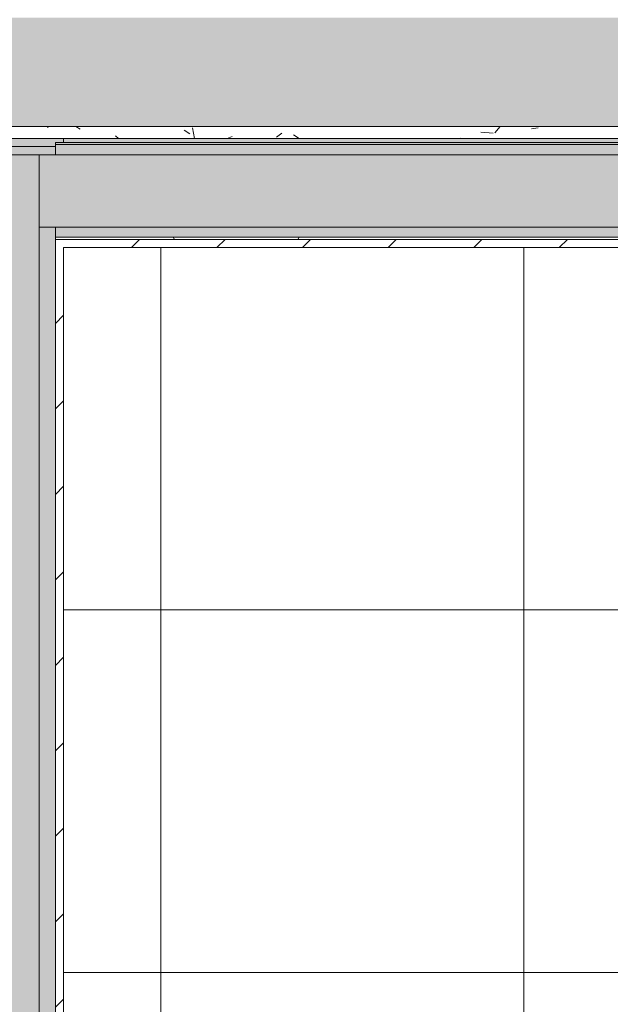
# Model space of a CAD drawing. Header units: millimetres. Extents: x 5980700 to 6194397, y -12939 to 2351883.
# Tile 462 of 587: x 6097812 to 6098544, y -2845 to -1623. Entities that reach past the tile are written whole.
import ezdxf

# ---------------------------------------------------------------- set-up
doc = ezdxf.new("R2010")
doc.units = ezdxf.units.MM
for name, color, linetype, lineweight in [('A-FLOR-PATT', 8, 'Continuous', 18), ('A-WALL', 113, 'Continuous', 18), ('A-WALL-PATT', 111, 'Continuous', 25), ('I-WALL', 2, 'Continuous', 18)]:
    doc.layers.add(name, color=color, linetype=linetype, lineweight=lineweight)
pattern_1 = [(45, (0, 0), (-53.03300858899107, 53.03300858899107), [])]
pattern_2 = [(49.99999999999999, (0, 0), (182.184668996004, -15.93908553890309), [19.05, -209.55]), (355, (0, 0), (-35.24242749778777, 191.0566080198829), [15.24, -167.64]), (100.451, (15.182, -1.328), (146.9425016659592, 175.1166878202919), [16.19, -178.09]), (46.184, (0, 50.8), (271.0788941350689, -42.04327417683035), [28.575, -314.325]), (96.636, (22.59, 47.297), (237.4025071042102, 247.4272132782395), [24.285, -267.135]), (351.184, (0, 50.8), (237.404605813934, 247.4251178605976), [22.86, -251.46]), (21, (25.4, 38.1), (151.6148798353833, -102.2655185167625), [19.05, -209.55]), (326, (25.4, 38.1), (61.80235996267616, 184.1877424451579), [15.24, -167.64]), (71.45100000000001, (38.035, 29.578), (213.4170626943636, 81.92136778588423), [16.19, -178.09]), (37.50000000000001, (0, 0), (3.08832282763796, 84.55507579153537), [8.382, -157.226, 8.382, -161.798, -168.275]), (37.50000000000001, (0, 0), (3.08832282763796, 84.55507579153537), [-335.788, 8.382, -159.893]), (7.499999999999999, (0, 0), (66.81943811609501, 100.1807470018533), [8.382, -88.646, 8.382, -153.416, -64.135]), (7.499999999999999, (0, 0), (66.81943811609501, 100.1807470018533), [-258.826, 8.382, -55.753]), (327.5, (-56.642, 0), (135.5904877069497, -5.7289126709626), [8.382, -55.118, 8.382, -189.738, -262.89]), (327.5, (-56.642, 0), (135.5904877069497, -5.7289126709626), [-261.62, 8.382, -254.508]), (317.5, (-82.042, 0), (148.1288864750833, 25.42676126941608), [8.382, -74.168, 8.382, -123.19, -186.69]), (317.5, (-82.042, 0), (148.1288864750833, 25.42676126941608), [-214.122, 8.382, -178.308])]

# ---------------------------------------------------------------- blocks, each defined once
blk = doc.blocks.new('BE-PMSa-MOD-ARQ-CONEXAODOFUTURO-EX-000-R_rvt-2-PLANTA DE CAIMENTO DE PISOS - 1 PAV_')
at = {"layer": 'A-FLOR-PATT', "lineweight": 5}
h = blk.add_hatch(dxfattribs=at)
h.set_pattern_fill('FP_100', color=133, style=0, pattern_type=2)
h.set_pattern_definition(pattern_2)
h.paths.add_polyline_path([(-1916.114845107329, -8177.825683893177), (-1683.614845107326, -8177.825683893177), (-1683.614845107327, -1915.841005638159), (-3033.614845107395, -1915.841005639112), (-3033.614845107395, -1900.841005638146), (-3933.614845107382, -1900.841005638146), (-3933.614845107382, -2050.841005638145), (-1818.614845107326, -2050.841005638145), (-1818.614845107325, -8042.852683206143), (-4146.617820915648, -8042.852683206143), (-4146.617820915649, -4063.841794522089), (-3970.61666258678, -4063.841794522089), (-3970.61666258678, -3457.84179452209), (-4146.617820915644, -3457.84179452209), (-4146.617820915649, -2138.841794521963), (-3970.61666258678, -2138.841794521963), (-3970.61666258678, -2050.841005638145), (-3963.614845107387, -2050.841005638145), (-3963.614845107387, -1900.841005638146), (-3973.614845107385, -1900.841005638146), (-3973.614845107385, -1915.841005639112), (-4105.616662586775, -1915.841005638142), (-4105.616662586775, -2003.84179452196), (-4281.617820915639, -2003.84179452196), (-4281.617820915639, -3592.841794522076), (-4105.61666258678, -3592.841794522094), (-4105.61666258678, -3928.841794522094), (-4281.617820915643, -3928.841794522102), (-4281.615120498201, -8177.82568389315), (-1916.459753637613, -8177.825683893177)])
h.paths.add_polyline_path([(8258.385255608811, -8167.825683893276), (15620.8643440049, -8167.825683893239), (15620.86434400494, -1925.841005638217), (12311.88333741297, -1925.841005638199), (12311.88333741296, -2018.841794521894), (11955.88333741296, -2018.841794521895), (11955.88333741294, -1925.841005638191), (9541.385154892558, -1925.841005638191), (9541.385154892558, -1915.841005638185), (9491.385154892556, -1915.841005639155), (9491.385154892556, -1900.841005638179), (8591.38515489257, -1900.841005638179), (8591.38515489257, -2050.841005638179), (11830.88333741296, -2050.841005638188), (11830.88333741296, -2143.841794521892), (12436.88333741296, -2143.841794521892), (12436.88333741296, -2050.841005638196), (15495.86434400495, -2050.841005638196), (15495.86434400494, -8042.825683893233), (8383.385255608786, -8042.825683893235), (8383.385255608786, -4063.841794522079), (8559.379702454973, -4063.841794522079), (8559.379702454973, -3457.841794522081), (8383.385255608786, -3457.84179452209), (8383.385255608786, -2138.841794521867), (8559.379702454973, -2138.84179452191), (8559.379702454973, -2050.841005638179), (8561.385154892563, -2050.753085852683), (8561.385154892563, -1900.841005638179), (8551.38515489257, -1900.841005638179), (8551.38515489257, -1915.841005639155), (8501.385154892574, -1915.841005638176), (8501.385154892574, -1925.841005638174), (8434.379702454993, -1925.841005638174), (8434.379702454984, -2013.841794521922), (8258.385255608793, -2013.841794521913), (8258.385255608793, -3582.841794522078), (8434.379702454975, -3582.841794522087), (8434.379702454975, -3938.841794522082), (8258.385255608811, -3938.841794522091), (8258.385255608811, -8156.700611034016)])
h.paths.add_polyline_path([(19984.7546155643, -8167.825683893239), (20089.38682609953, -8167.825683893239), (20089.38682609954, -5194.841794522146), (19913.3833374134, -5194.841794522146), (19913.3833374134, -4838.841794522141), (20089.38682609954, -4838.841794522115), (20089.38682609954, -2013.84179452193), (19913.3833374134, -2013.841794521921), (19913.3833374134, -1657.841794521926), (20089.38682609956, -1657.841794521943), (20089.38682609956, 1166.158205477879), (19913.38333741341, 1166.158205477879), (19913.38333741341, 1522.158205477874), (20089.38682609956, 1522.158205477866), (20089.38682609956, 4296.158205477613), (19913.38333741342, 4296.15820547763), (19913.3833374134, 4461.658994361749), (15971.88333741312, 4461.658994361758), (15971.88333741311, 4296.15820547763), (15800.86434400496, 4296.15820547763), (15800.86434400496, -605.8410056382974), (15790.86434400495, -605.8410056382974), (15790.86434400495, -655.841005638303), (15775.86434400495, -655.841005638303), (15775.86434400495, -1555.841005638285), (16091.88333741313, -1555.841005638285), (16091.88333741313, -1527.841794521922), (15925.86434400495, -1527.841794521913), (15925.86434400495, 4171.158205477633), (16096.88333741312, 4171.158205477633), (16097.48518693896, 4336.658994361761), (19788.38333741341, 4336.658994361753), (19788.38333741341, 4171.158205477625), (19964.38682609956, 4171.158205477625), (19964.38682609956, 1647.158205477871), (19788.38333741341, 1647.158205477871), (19788.38333741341, 1041.158205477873), (19964.38682609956, 1041.158205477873), (19964.38682609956, -1532.84179452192), (19788.38333741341, -1532.84179452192), (19788.38333741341, -2138.841794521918), (19964.38682609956, -2138.841794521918), (19964.38682609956, -4713.841794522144), (19788.3833374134, -4713.841794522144), (19788.3833374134, -5319.841794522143), (19964.38682609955, -5319.841794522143), (19964.38682609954, -8042.82568389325), (15925.86434400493, -8042.825683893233), (15925.86434400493, -2143.841794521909), (16091.88333741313, -2143.841794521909), (16091.88333741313, -1585.841005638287), (15775.86434400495, -1585.841005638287), (15775.86434400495, -1595.841005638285), (15790.86434400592, -1595.841005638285), (15790.86434400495, -1652.84179452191), (15966.88333741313, -1653.220801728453), (15966.88333741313, -2018.84179452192), (15800.86434400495, -2018.841794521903), (15800.86434400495, -8167.825683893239), (19925.14432074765, -8167.825683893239)])
h.paths.add_polyline_path([(-5690.728343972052, -8167.825683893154), (-4451.617820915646, -8167.825683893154), (-4451.617820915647, -1925.841005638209), (-4506.114845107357, -1925.84100563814), (-4506.114845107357, -1915.841005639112), (-4536.11484510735, -1915.841005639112), (-4536.11484510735, -1900.841005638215), (-4546.114845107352, -1900.841005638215), (-4546.114845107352, -2740.841005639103), (-4536.114845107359, -2740.841005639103), (-4536.114845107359, -2751.8410056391), (-4516.109778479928, -2751.8410056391), (-4516.109778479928, -2640.8410056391), (-4497.109778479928, -2640.8410056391), (-4497.109778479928, -2770.841005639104), (-4536.114845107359, -2770.841005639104), (-4536.114845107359, -2780.841005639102), (-4546.114845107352, -2780.841005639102), (-4546.114845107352, -2820.841005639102), (-4576.114845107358, -2820.841005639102), (-4576.617820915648, -8042.852683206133), (-11628.61484510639, -8042.852683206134), (-11628.6148451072, -2138.841794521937), (-11585.61666258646, -2138.841794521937), (-11585.61666258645, -2050.841005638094), (-8474.116662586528, -2050.841005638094), (-8474.116662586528, -2138.841794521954), (-7858.116662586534, -2138.841794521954), (-7858.116662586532, -2050.841005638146), (-4576.617820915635, -2050.841005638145), (-4576.617820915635, -1900.841005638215), (-5476.114845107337, -1900.841005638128), (-5476.114845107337, -1915.841005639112), (-5528.614845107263, -1915.841005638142), (-5528.614845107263, -1925.841005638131), (-7983.116662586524, -1925.841005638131), (-7983.116662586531, -2013.841794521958), (-8324.11666258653, -2013.841794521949), (-8324.11666258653, -2003.841794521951), (-8339.116662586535, -2003.84179452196), (-8339.116662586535, -1925.841005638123), (-11720.61666258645, -1925.841005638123), (-11720.61666258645, -2003.841794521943), (-11753.61484510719, -2003.841794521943), (-11753.61034441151, -8167.825683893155), (-5985.163661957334, -8167.825683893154)])
h.paths.add_polyline_path([(-15701.5291554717, -8167.825683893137), (-11933.6148451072, -8167.825683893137), (-11933.6148451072, -2013.841794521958), (-12076.61666258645, -2013.841794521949), (-12076.61666258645, -1657.841794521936), (-11923.61484510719, -1657.841794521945), (-11923.61484510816, -1515.8410056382), (-11908.61484510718, -1515.8410056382), (-11908.61484510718, -1505.841005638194), (-12058.61484510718, -1505.841005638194), (-12058.61484510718, -1532.841794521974), (-12201.61666258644, -1532.841794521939), (-12201.61666258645, -2138.841794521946), (-12058.61484510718, -2138.841794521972), (-12058.61484510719, -8042.851795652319), (-16321.61588608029, -8042.826571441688), (-16321.61588608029, -5319.841794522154), (-16145.61666258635, -5319.841794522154), (-16145.61666258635, -4713.841794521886), (-16321.61588608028, -4713.681888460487), (-16321.61588608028, -2138.84179452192), (-16145.61666258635, -2138.841794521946), (-16145.61666258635, -1532.841794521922), (-16321.61588608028, -1532.841794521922), (-16321.61588608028, 1041.158205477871), (-16145.61666258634, 1041.158205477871), (-16145.61666258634, 1647.158205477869), (-16321.61588608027, 1647.158205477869), (-16321.61588608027, 4171.158205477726), (-16145.61666258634, 4171.158205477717), (-16145.61666258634, 4336.658994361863), (-12201.61666258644, 4336.658994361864), (-12201.61666258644, 4171.158205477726), (-12058.61484510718, 4171.158205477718), (-12058.61484510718, -1475.841005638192), (-11908.61484510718, -1475.841005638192), (-11908.61484510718, -575.8410056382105), (-11923.61484510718, -575.8410056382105), (-11923.61484510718, -525.8410056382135), (-11933.61484510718, -525.8410056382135), (-11933.61484510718, 4296.158205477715), (-12076.61666258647, 4296.158205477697), (-12076.61666258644, 4461.658994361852), (-16270.61666258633, 4461.658994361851), (-16270.61666258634, 4296.158205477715), (-16446.62225526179, 4296.158205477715), (-16446.61588608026, 1522.158205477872), (-16270.61666258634, 1522.158205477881), (-16270.61666258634, 1166.158205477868), (-16446.62225526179, 1166.158205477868), (-16446.61588608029, -1657.841794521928), (-16270.61666258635, -1657.841794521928), (-16270.61666258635, -2013.841794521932), (-16446.6222552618, -2013.841794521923), (-16446.61588608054, -4838.841794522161), (-16270.61666258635, -4838.841794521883), (-16270.61666258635, -5194.841794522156), (-16446.62225526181, -5194.841794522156), (-16446.61573815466, -8167.825683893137), (-15735.98765560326, -8167.825683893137)])
h.paths.add_polyline_path([(8551.38515489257, -1770.841005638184), (9491.385154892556, -1770.841005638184), (9491.385154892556, -1755.841005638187), (9630.135154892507, -1755.841005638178), (9630.135154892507, -1740.841005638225), (11880.13515489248, -1741.712957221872), (11880.13515489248, -1755.841005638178), (11965.88333741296, -1755.841005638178), (11965.88333741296, -1662.841794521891), (12301.88333741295, -1662.841794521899), (12301.88333741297, -1755.841005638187), (12713.6541483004, -1755.841005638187), (12713.6541483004, -1740.841005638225), (14963.65414830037, -1741.712957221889), (14963.65414830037, -1755.841005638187), (15630.86434400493, -1755.841005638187), (15630.86434400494, -1595.841005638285), (15645.86434400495, -1595.841005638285), (15645.86434400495, -655.841005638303), (15630.86434400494, -655.841005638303), (15630.86434400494, -29.5925127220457), (15087.63515489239, -29.59251272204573), (15087.63515489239, -44.5925127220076), (12837.63515489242, -43.72056113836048), (12837.63515489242, -29.59251272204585), (11880.13515489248, -29.5925127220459), (11880.13515489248, -44.59251272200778), (9630.135154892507, -43.72056113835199), (9630.135154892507, -29.59251272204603), (9408.885154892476, -29.59251272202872), (9408.885154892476, -14.5925127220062), (8468.885154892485, -14.59251272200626), (8468.885154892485, -29.59251272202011), (8008.885154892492, -29.59251272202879), (8008.885154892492, -14.59251272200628), (7068.885154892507, -14.65234280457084), (7068.885154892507, -29.59251272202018), (4511.785154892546, -29.59251272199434), (4511.785154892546, 3549.158994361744), (3951.785154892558, 3549.158994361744), (3951.785154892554, 4471.658994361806), (2159.383337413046, 4471.658994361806), (2159.383337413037, 4306.158205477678), (1813.383337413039, 4306.15820547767), (1813.383337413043, 4471.658994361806), (284.8931309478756, 4471.658994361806), (284.8931309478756, 4486.658994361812), (77.29277039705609, 4486.658994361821), (77.29277039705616, 3238.903506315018), (70.48333741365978, 3238.903506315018), (70.48333741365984, 2137.158205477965), (121.3819838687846, 2137.158205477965), (121.3819838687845, 3231.348105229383), (111.0710947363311, 3241.658994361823), (106.381983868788, 3259.158994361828), (111.0710947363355, 3276.658994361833), (124.1088842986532, 3289.53068128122), (143.3753948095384, 3293.624861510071), (158.8819838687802, 3289.469883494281), (171.692873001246, 3276.658994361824), (176.3819838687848, 3259.158994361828), (171.692873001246, 3241.658994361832), (161.3819838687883, 3231.348105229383), (161.3819838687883, 2137.158205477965), (220.483337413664, 2137.158205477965), (220.4833374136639, 4336.658994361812), (1678.38333741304, 4336.658994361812), (1678.38333741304, 4171.158205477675), (2294.38333741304, 4171.158205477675), (2294.38333741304, 4336.658994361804), (3816.785154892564, 4336.658994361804), (3816.785154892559, 3414.158994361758), (4376.785154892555, 3414.158994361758), (4376.785154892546, -164.5925127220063), (15495.86434400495, -164.5925127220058), (15495.86434400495, -1620.841005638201), (12436.88333741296, -1620.841005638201), (12436.88333741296, -1527.841794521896), (11830.88333741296, -1527.841794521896), (11830.88333741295, -1620.841005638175), (8559.379702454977, -1620.841005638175), (8559.379702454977, -1532.841794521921), (7943.379702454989, -1532.841794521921), (7943.379702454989, -1620.841005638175), (2289.383337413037, -1620.841005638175), (2289.383337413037, -1527.841794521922), (2261.385126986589, -1527.841794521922), (2261.385126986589, -1770.841005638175), (3121.385126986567, -1770.841005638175), (3121.385126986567, -1755.8410056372), (4481.585154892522, -1755.841005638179), (4481.585154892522, -1770.841005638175), (5321.585154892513, -1770.841005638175), (5321.585154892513, -1755.841005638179), (7021.385154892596, -1755.841005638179), (7021.385154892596, -1770.841005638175), (7961.385154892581, -1770.841005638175), (7961.385154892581, -1755.841005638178), (8078.379702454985, -1755.841005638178), (8078.379702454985, -1667.841794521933), (8424.379702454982, -1667.841794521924), (8424.379702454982, -1755.841005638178), (8551.38515489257, -1755.841005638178)])
h.paths.add_polyline_path([(2231.385126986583, -1770.841005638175), (2231.385126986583, -1527.841794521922), (1766.385126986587, -1527.841794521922), (1766.385126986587, -1770.841005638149), (1776.385126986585, -1770.841005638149), (1776.385126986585, -1755.8410056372), (1818.383337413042, -1755.841005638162), (1818.383337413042, -1662.841794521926), (2154.383337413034, -1662.841794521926), (2154.383337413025, -1755.84100563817), (2221.385126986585, -1755.841005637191), (2221.385126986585, -1770.841005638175)])
h.paths.add_polyline_path([(-3963.614845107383, -1770.84100563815), (-3033.614845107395, -1770.84100563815), (-3033.614845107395, -1755.841005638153), (-1418.814900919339, -1755.841005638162), (-1418.814900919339, -1770.841005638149), (-578.8149009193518, -1770.841005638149), (-578.8149009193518, -1755.841005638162), (876.3851269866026, -1755.841005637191), (876.3851269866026, -1770.841005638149), (1736.38512698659, -1770.841005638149), (1736.38512698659, -1527.841794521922), (1683.383337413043, -1527.841794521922), (1683.383337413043, -1620.841005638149), (-3970.616662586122, -1620.84100563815), (-3970.61666258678, -1532.841794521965), (-4586.616662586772, -1532.841794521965), (-4586.616662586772, -1620.841005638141), (-7858.116662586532, -1620.841005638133), (-7858.116662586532, -1532.841794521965), (-8474.116662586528, -1532.841794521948), (-8474.116662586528, -1620.841005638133), (-11585.61666258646, -1620.841005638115), (-11585.61666258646, -1532.841794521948), (-11628.61484510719, -1532.841794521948), (-11628.61484510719, -164.6103600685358), (220.4833374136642, -164.6103600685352), (220.4833374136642, -29.61036006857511), (-2321.114845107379, -29.61036006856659), (-2321.114845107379, -14.61036006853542), (-3061.114845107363, -14.61036006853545), (-3061.114845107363, -29.61036006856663), (-3320.616662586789, -29.61036006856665), (-3320.616662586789, -14.61036006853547), (-4060.616662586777, -14.61036006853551), (-4060.616662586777, -29.61036006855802), (-4536.114845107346, -29.61036006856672), (-4536.114845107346, -14.61036006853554), (-5476.114845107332, -14.61036006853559), (-5476.114845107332, -29.6103600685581), (-5636.114845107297, -29.61036006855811), (-5636.114845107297, -44.61036006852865), (-7886.11484510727, -43.73840848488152), (-7886.11484510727, -29.61036006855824), (-8872.364845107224, -29.61036006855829), (-8872.364845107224, -44.6103600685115), (-11122.3648451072, -43.73840848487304), (-11122.3648451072, -29.61036006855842), (-11763.61484510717, -29.61036006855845), (-11763.61484510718, -575.8410056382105), (-11778.61484510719, -575.8410056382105), (-11778.61484510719, -1515.8410056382), (-11763.61484510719, -1515.8410056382), (-11763.61484510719, -1667.841794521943), (-11720.61666258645, -1667.841794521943), (-11720.61666258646, -1755.841005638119), (-11122.36484510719, -1755.841005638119), (-11122.36484510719, -1740.841005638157), (-8872.36484510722, -1741.712957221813), (-8872.36484510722, -1755.841005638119), (-8339.116662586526, -1755.841005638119), (-8339.116662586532, -1667.841794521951), (-7993.116662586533, -1667.841794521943), (-7993.116662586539, -1755.841005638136), (-7886.114845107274, -1755.841005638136), (-7886.114845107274, -1740.841005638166), (-5636.114845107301, -1741.712957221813), (-5636.114845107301, -1755.841005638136), (-5476.114845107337, -1755.841005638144), (-5476.114845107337, -1770.841005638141), (-4536.11484510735, -1770.841005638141), (-4536.11484510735, -1755.841005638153), (-4451.616662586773, -1755.841005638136), (-4451.616662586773, -1667.84179452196), (-4105.616662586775, -1667.84179452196), (-4105.616662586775, -1755.841005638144), (-3973.614845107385, -1755.841005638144), (-3973.614845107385, -1770.84100563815)])
h.paths.add_polyline_path([(-5396.293025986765, 115.3896399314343), (-4576.11484510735, 115.3896399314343), (-4576.11484510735, 431.4034837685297), (-4586.616662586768, 431.4034837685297), (-4586.616662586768, 265.3896399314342), (-11628.61484510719, 265.3896399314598), (-11628.61484510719, 4171.158205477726), (-11585.61666258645, 4171.158205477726), (-11585.61666258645, 4336.658994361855), (-8474.116662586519, 4336.658994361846), (-8474.116662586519, 4171.158205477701), (-7858.116662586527, 4171.158205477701), (-7858.116662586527, 4336.658994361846), (-4586.616662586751, 4336.658994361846), (-4586.616662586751, 4171.158205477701), (-4538.614845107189, 4171.158205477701), (-4538.614845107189, 2287.158205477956), (-4586.616662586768, 2287.158205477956), (-4586.616662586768, 1681.158205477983), (-4538.614845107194, 1681.158205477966), (-4538.614845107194, 995.3896399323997), (-4536.114845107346, 995.3896399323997), (-4536.114845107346, 985.3896399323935), (-4497.109778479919, 985.3896399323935), (-4497.109778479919, 855.3896399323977), (-4516.109778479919, 855.3896399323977), (-4516.109778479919, 966.3896399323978), (-4536.114845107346, 966.3896399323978), (-4536.114845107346, 955.3896399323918), (-4538.614845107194, 955.3896399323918), (-4538.614845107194, 431.4034837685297), (-4546.114845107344, 431.4034837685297), (-4546.114845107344, 115.3896399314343), (-4536.114845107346, 115.3896399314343), (-4536.114845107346, 130.3896399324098), (-4486.114845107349, 130.3896399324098), (-4486.114845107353, 140.3896399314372), (-4461.616662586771, 140.3896399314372), (-4461.616662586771, 306.4034837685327), (-4413.614845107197, 306.4034837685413), (-4413.614845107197, 1806.158205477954), (-4461.616662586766, 1806.158205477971), (-4461.616662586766, 2162.158205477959), (-4413.614845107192, 2162.158205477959), (-4413.614845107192, 4296.158205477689), (-4461.616662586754, 4296.158205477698), (-4461.616662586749, 4461.658994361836), (-7983.116662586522, 4461.658994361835), (-7983.116662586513, 4296.158205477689), (-8349.116662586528, 4296.158205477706), (-8349.116662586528, 4461.658994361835), (-11710.61666258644, 4461.658994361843), (-11710.61666258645, 4296.158205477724), (-11753.61484510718, 4296.158205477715), (-11753.61484510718, 140.3896399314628), (-5526.11484510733, 140.3896399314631), (-5526.11484510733, 130.3896399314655), (-5476.114845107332, 130.3896399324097), (-5476.114845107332, 115.3896399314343), (-5466.11484510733, 115.3896399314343)])
h.paths.add_polyline_path([(8478.885154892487, 115.4074872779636), (8478.885154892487, 431.4034837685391), (8378.385255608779, 431.4034837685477), (8378.385255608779, 1037.158205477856), (8561.383337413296, 1037.158205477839), (8561.383337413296, 1651.158205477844), (8378.385255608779, 1651.158205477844), (8378.385255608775, 4171.158205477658), (8559.383337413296, 4171.158205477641), (8559.383337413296, 4336.658994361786), (11825.88333741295, 4336.658994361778), (11825.88333741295, 4171.158205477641), (12441.88333741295, 4171.158205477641), (12441.88333741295, 4336.658994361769), (15495.86434400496, 4336.65899436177), (15495.86434400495, 265.4074872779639), (8559.379702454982, 265.4074872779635), (8559.379702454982, 431.4034837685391), (8508.885154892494, 431.4034837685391), (8508.885154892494, 115.4074872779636), (9408.885154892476, 115.4074872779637), (9408.885154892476, 130.4074872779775), (9438.885154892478, 130.4074872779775), (9438.885154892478, 140.4074872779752), (15620.86434400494, 140.4074872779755), (15620.86434400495, 4461.658994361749), (12316.88333741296, 4461.658994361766), (12316.88333741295, 4296.158205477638), (11950.88333741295, 4296.158205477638), (11950.88333741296, 4461.658994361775), (8434.383337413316, 4461.658994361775), (8434.383337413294, 4296.158205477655), (8253.385255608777, 4296.158205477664), (8253.385255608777, 1526.158205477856), (8436.383337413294, 1526.158205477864), (8436.383337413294, 1162.158205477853), (8253.385255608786, 1162.158205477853), (8253.385255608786, 306.4034837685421), (8434.379702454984, 306.4034837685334), (8434.379702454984, 140.4074872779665), (8438.885154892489, 140.4074872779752), (8438.885154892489, 130.4074872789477), (8468.885154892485, 130.4074872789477), (8468.885154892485, 115.4074872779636)])
h.paths.add_polyline_path([(7078.885154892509, 115.4074872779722), (7968.885154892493, 115.4074872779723), (7968.885154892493, 955.4074872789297), (7958.885154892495, 955.4074872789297), (7958.885154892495, 966.4074872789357), (7948.385255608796, 966.4074872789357), (7948.385255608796, 265.4074872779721), (4806.785154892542, 265.4074872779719), (4806.785154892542, 4336.658994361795), (7948.385255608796, 4336.658994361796), (7948.385255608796, 985.4074872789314), (7958.885154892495, 985.4074872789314), (7958.885154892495, 995.4074872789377), (7968.885154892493, 995.4074872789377), (7968.885154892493, 1035.407487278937), (7998.885154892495, 1035.407487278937), (7998.885154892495, 995.4074872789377), (8008.885154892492, 995.4074872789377), (8008.885154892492, 985.4074872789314), (8047.890221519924, 985.4074872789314), (8047.890221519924, 855.4074872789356), (8028.890221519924, 855.4074872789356), (8028.890221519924, 966.4074872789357), (8008.885154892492, 966.4074872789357), (8008.885154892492, 955.4074872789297), (7998.885154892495, 955.4074872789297), (7998.885154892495, 115.4074872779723), (8008.885154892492, 115.4074872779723), (8008.885154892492, 130.4074872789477), (8083.385255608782, 130.4074872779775), (8083.385255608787, 4471.65899436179), (4671.785154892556, 4471.658994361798), (4671.785154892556, 130.4074872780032), (7068.885154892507, 130.4074872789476), (7068.885154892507, 115.4074872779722)])
h.paths.add_polyline_path([(1857.919751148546, 1037.158205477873), (2296.383337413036, 1037.158205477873), (2296.383337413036, 1651.158205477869), (1676.383337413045, 1651.158205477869), (1676.383337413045, 1037.158205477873), (1826.383337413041, 1037.158205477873)])
h.paths.add_polyline_path([(2161.383337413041, 1172.158205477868), (1811.383337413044, 1172.158205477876), (1811.383337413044, 1516.158205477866), (2161.383337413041, 1516.158205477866), (2161.383337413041, 1177.256799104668)])
h.paths.add_polyline_path([(137.9111174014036, 3278.855100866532), (131.3834321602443, 3276.480338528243), (131.3834321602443, 3259.158994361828), (137.9112161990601, 3259.158994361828), (137.9112161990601, 3277.667937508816)])
h.paths.add_polyline_path([(141.3819838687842, 3259.158994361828), (161.3819838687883, 3259.158994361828), (158.7024919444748, 3268.550988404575), (155.5241194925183, 3273.003317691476), (148.2594671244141, 3277.615929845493), (141.461635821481, 3278.855091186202), (137.9111174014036, 3278.855100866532), (137.9112161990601, 3259.158994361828), (139.4408410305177, 3259.158994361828)])
h.paths.add_polyline_path([(127.2398482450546, 3259.158994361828), (131.3834321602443, 3259.60654442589), (131.3834321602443, 3276.480338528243), (126.061811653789, 3272.015600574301), (122.0634673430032, 3263.023564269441), (122.1477157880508, 3259.158994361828), (126.061811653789, 3259.158994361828)])
h = blk.add_hatch(dxfattribs=at)
h.set_pattern_fill('FP_191', color=71, style=0, pattern_type=2)
h.set_pattern_definition([(270, (7686.785, -4155.840999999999), (450, 2.755455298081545e-14), []), (0, (7686.785, -4155.840999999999), (0, 450), [])])
h.paths.add_polyline_path([(7916.38515489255, -8187.825683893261), (8098.385255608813, -8187.825683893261), (8098.385255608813, -1905.841005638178), (8011.385154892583, -1905.841005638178), (8011.385154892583, -1920.841005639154), (7961.385154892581, -1920.841005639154), (7961.385154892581, -1905.841005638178), (7951.38515489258, -1905.841005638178), (7951.38515489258, -2745.841005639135), (7961.385154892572, -2745.841005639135), (7961.385154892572, -2756.841005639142), (7981.390221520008, -2756.841005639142), (7981.390221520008, -2645.841005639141), (8000.390221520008, -2645.841005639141), (8000.390221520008, -2775.841005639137), (7961.385154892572, -2775.841005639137), (7961.385154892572, -2785.841005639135), (7951.38515489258, -2785.841005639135), (7951.38515489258, -2825.841005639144), (7921.385154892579, -2825.841005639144), (7921.385154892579, -2785.841005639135), (7911.38515489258, -2785.841005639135), (7911.38515489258, -2775.841005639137), (7872.380088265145, -2775.841005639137), (7872.380088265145, -2645.841005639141), (7891.380088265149, -2645.841005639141), (7892.385154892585, -2756.841005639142), (7911.38515489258, -2756.841005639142), (7911.38515489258, -2745.841005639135), (7921.385154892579, -2745.841005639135), (7921.385154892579, -1905.841005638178), (7021.385154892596, -1905.841005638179), (7021.385154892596, -1920.841005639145), (6971.385154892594, -1920.841005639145), (6971.385154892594, -1905.841005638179), (5601.585154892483, -1905.841005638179), (5601.585154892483, -7587.825683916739), (7201.585153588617, -7587.825683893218), (7201.585154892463, -8187.825683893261), (7853.296283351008, -8187.825683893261)])
h.paths.add_polyline_path([(7027.869240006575, -7930.811726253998), (7028.336007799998, -7933.731284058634), (7027.849372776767, -7931.066155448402)])
h.paths.add_polyline_path([(7028.822642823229, -7922.756104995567), (7028.336007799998, -7929.318735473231), (7028.455644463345, -7925.85699764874), (7028.656041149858, -7924.163778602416)])
h.paths.add_polyline_path([(6943.970693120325, -8008.756104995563), (6960.663505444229, -8007.062332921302), (6969.990329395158, -8004.700681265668), (6985.303801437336, -7998.115267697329), (6994.801028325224, -7992.05256955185), (7005.228774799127, -7983.035339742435), (7013.595654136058, -7973.141343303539), (7020.128926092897, -7962.577298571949), (7024.025835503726, -7954.175433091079), (7025.000465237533, -7949.805249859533), (7026.809916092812, -7945.64203949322), (7029.408251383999, -7932.040440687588), (7029.396667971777, -7922.756104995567), (7025.972038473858, -7922.756104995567), (7022.296607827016, -7942.638487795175), (7018.437772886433, -7956.53758492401), (7012.252928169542, -7967.859029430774), (7004.038710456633, -7979.059894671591), (7001.701266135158, -7980.751423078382), (6994.651701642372, -7985.11522233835), (6995.597587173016, -7985.798565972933), (6988.260337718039, -7991.51158271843), (6975.390021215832, -7998.42823031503), (6959.264884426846, -8003.587853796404), (6943.970693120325, -8007.121419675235), (6943.970693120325, -8008.515631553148)])
h.paths.add_polyline_path([(6541.915066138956, -8006.654651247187), (6538.995514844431, -8007.121419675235), (6541.660645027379, -8006.634784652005)])
h.paths.add_polyline_path([(6549.970693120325, -8007.608054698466), (6543.408060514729, -8007.121419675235), (6545.9014164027, -8007.12644569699)])
h.paths.add_polyline_path([(6549.970693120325, -8008.756104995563), (6549.970693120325, -8004.757450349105), (6530.088310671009, -8001.082019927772), (6516.189212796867, -7997.223184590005), (6504.867768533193, -7991.038340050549), (6493.666903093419, -7982.82412211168), (6491.906731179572, -7980.338736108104), (6487.61157503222, -7973.437113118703), (6486.928232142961, -7974.382999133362), (6481.21521441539, -7967.045748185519), (6474.29856781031, -7954.17543309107), (6469.138944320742, -7938.050295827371), (6465.605378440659, -7922.756104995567), (6463.970693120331, -7922.756104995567), (6465.118743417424, -7936.564708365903), (6468.582535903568, -7950.36589556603), (6474.611530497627, -7964.089213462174), (6480.674228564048, -7973.58644020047), (6489.691459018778, -7984.01418731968), (6499.585454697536, -7992.381065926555), (6510.149499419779, -7998.91433790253), (6518.551365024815, -8002.81124737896), (6522.360902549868, -8003.406829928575), (6527.08475797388, -8005.595327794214), (6541.279579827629, -8008.260503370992), (6543.543905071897, -8008.515631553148)])
h.paths.add_polyline_path([(6528.59626115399, -8002.526574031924), (6529.300745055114, -8001.661391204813), (6529.866640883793, -8001.915942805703)])
h.paths.add_polyline_path([(6988.260337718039, -7991.51158271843), (6988.067900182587, -7990.340421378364), (6988.067900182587, -7991.462676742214)])
h.paths.add_polyline_path([(6477.137134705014, -7964.089213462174), (6474.459919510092, -7960.070106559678), (6476.12965090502, -7962.229325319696)])
h.paths.add_polyline_path([(6727.970693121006, -7948.243744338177), (6727.970693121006, -7947.190196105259), (6718.490491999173, -7942.818698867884), (6712.017884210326, -7938.492665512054), (6704.108175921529, -7931.016802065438), (6697.658099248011, -7921.986306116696), (6692.887303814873, -7911.314761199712), (6690.941226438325, -7903.97982751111), (6690.074567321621, -7891.259340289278), (6691.184805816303, -7881.996746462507), (6695.203106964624, -7869.782384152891), (6698.868930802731, -7862.973039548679), (6706.983368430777, -7852.969269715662), (6713.785480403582, -7847.221105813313), (6723.590958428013, -7841.586634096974), (6733.719679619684, -7838.129851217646), (6742.483753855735, -7836.713548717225), (6752.322257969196, -7836.762127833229), (6764.779349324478, -7839.422715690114), (6775.450894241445, -7844.193511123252), (6781.923502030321, -7848.519544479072), (6789.833210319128, -7855.995407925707), (6796.283286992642, -7865.025903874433), (6801.05408242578, -7875.697448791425), (6803.00015980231, -7883.032382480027), (6803.866818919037, -7895.752869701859), (6802.75658042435, -7905.015463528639), (6798.890164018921, -7916.88583968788), (6795.072455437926, -7924.039170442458), (6786.958017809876, -7934.042940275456), (6780.15590583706, -7939.791104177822), (6790.392640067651, -7931.906756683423), (6797.995000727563, -7920.966055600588), (6801.794754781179, -7912.248255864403), (6803.983132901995, -7904.163577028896), (6804.970693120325, -7893.506104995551), (6803.727541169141, -7881.761923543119), (6799.830255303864, -7869.782384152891), (6795.433069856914, -7861.731875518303), (6789.094201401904, -7853.692748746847), (6781.320867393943, -7846.808291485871), (6770.034558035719, -7840.355187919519), (6761.807510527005, -7837.476638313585), (6752.322257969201, -7835.753522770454), (6741.61912827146, -7835.753522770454), (6728.228542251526, -7838.682043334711), (6719.510742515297, -7842.481797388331), (6711.056868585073, -7848.019123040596), (6703.548746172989, -7855.105453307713), (6695.94638551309, -7866.046154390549), (6692.146631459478, -7874.763954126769), (6689.958253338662, -7882.848632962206), (6688.970693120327, -7893.50610499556), (6690.062905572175, -7904.608531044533), (6694.274497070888, -7917.599814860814), (6698.508316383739, -7925.280334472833), (6706.290553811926, -7934.762830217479), (6712.620518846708, -7940.203918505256), (6723.906828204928, -7946.657022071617), (6726.37991814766, -7947.710570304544)])
h.paths.add_polyline_path([(6467.473018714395, -7939.448917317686), (6466.673795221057, -7938.516728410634), (6467.24300379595, -7938.019834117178)])
h.paths.add_polyline_path([(6727.970693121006, -7930.335683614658), (6727.970693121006, -7930.173947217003), (6726.018676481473, -7929.300789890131)])
h.paths.add_polyline_path([(6465.118743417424, -7748.756104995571), (6465.605378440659, -7742.193472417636), (6465.594144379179, -7744.739282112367)])
h.paths.add_polyline_path([(6464.885826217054, -7748.756104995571), (6467.969347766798, -7748.756104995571), (6471.644778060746, -7728.873722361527), (6475.492508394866, -7714.991329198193), (6481.544175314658, -7703.889111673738), (6489.90267790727, -7692.452312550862), (6492.24012178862, -7690.760785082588), (6499.773380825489, -7686.002267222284), (6498.343799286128, -7685.713644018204), (6505.68105095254, -7680.000625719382), (6518.551365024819, -7673.083979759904), (6534.676502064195, -7667.92435632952), (6549.970693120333, -7664.390790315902), (6549.970693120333, -7662.756104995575), (6533.590161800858, -7664.390790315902), (6522.360902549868, -7667.367947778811), (6509.260021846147, -7673.06797471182), (6497.995516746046, -7680.304571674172), (6488.7126088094, -7688.476872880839), (6480.674228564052, -7697.925769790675), (6474.28256283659, -7708.045433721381), (6468.582535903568, -7721.146314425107), (6466.12689267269, -7729.619304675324), (6464.21116656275, -7742.329316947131), (6464.544718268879, -7748.756104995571)])
h.paths.add_polyline_path([(6943.970693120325, -7663.904155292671), (6950.533325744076, -7664.390790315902), (6948.039969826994, -7664.385764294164)])
h.paths.add_polyline_path([(6968.210122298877, -7671.267324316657), (6972.107114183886, -7673.629719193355), (6968.949421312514, -7671.627246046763)])
h.paths.add_polyline_path([(7027.084873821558, -7748.756104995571), (7029.942573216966, -7748.004584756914), (7028.796484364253, -7734.809250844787), (7025.35885033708, -7721.146314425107), (7019.329855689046, -7707.422996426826), (7012.626915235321, -7697.058272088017), (7004.231182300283, -7687.479277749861), (6994.600157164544, -7679.311390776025), (6984.681364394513, -7673.067974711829), (6975.390021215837, -7668.700962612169), (6960.244990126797, -7664.370689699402), (6950.397481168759, -7662.996578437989), (6943.970693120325, -7663.904155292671), (6943.970693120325, -7666.754759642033), (6948.7587101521, -7666.754759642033), (6950.444846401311, -7667.534717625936), (6953.551885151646, -7666.754759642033), (6960.589839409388, -7669.02299309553), (6969.319638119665, -7671.012436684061), (6971.236746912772, -7671.31327545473), (6987.391183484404, -7679.10829433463), (6993.59568926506, -7684.101957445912), (6992.79025341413, -7684.622774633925), (7004.966526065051, -7694.929891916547), (7009.496526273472, -7701.572066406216), (7008.533995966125, -7698.894413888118), (7011.383670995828, -7701.711447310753), (7019.69790229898, -7717.408269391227), (7021.459473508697, -7724.516676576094), (7026.149954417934, -7746.542533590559), (7026.970693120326, -7748.756104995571)])
h.paths.add_polyline_path([(6470.917404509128, -7728.873722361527), (6470.603734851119, -7726.32099694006), (6471.065407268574, -7728.08615275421), (6470.921665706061, -7728.851047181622)])
h.paths.add_polyline_path([(6481.519159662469, -7699.476724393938), (6481.544175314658, -7697.944535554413), (6481.544175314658, -7699.447329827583)])
h.paths.add_polyline_path([(6493.996252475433, -7686.002267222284), (6496.35057016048, -7683.012669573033), (6494.335398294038, -7685.713644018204)])
h.paths.add_polyline_path([(6495.302564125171, -7667.483403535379), (6506.97069312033, -7660.758125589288), (6496.35057016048, -7666.679240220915)])
h.paths.add_polyline_path([(6526.959271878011, -7667.397096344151), (6528.337352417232, -7666.265175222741), (6528.337352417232, -7667.028782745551)])
h.paths.add_polyline_path([(6995.960500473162, -7665.724088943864), (6990.937093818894, -7662.451445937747), (6992.585154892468, -7663.721403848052)])
h.paths.add_polyline_path([(6516.809116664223, -7656.573605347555), (6530.833892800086, -7652.689973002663), (6518.551365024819, -7655.851942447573)])
h.paths.add_polyline_path([(6975.169969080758, -7655.920489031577), (6964.802091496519, -7652.79784745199), (6971.580483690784, -7654.725793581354)])
h.paths.add_polyline_path([(6539.632550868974, -7651.365627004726), (6549.970693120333, -7650.756104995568), (6542.137249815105, -7651.035877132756)])
at = {"layer": 'A-WALL'}
h = blk.add_hatch(color=10, dxfattribs=at)
h.paths.add_polyline_path([(5571.585154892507, -1780.841005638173), (5591.585154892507, -1780.841005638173), (5591.585154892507, -1775.841005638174), (5601.585154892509, -1775.841005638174), (5601.585154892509, -1770.841005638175), (5351.585154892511, -1770.841005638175), (5351.585154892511, -1780.841005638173), (5497.813739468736, -1780.841005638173)])
h.paths.add_polyline_path([(4146.385126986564, -1780.841005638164), (4451.58515489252, -1780.841005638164), (4451.58515489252, -1770.841005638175), (4101.385142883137, -1770.841005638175), (4101.385142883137, -1780.841005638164)])
h = blk.add_hatch(color=10, dxfattribs=at)
h.paths.add_polyline_path([(8113.379702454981, -1775.841005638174), (8165.88525560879, -1775.841005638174), (8165.88525560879, -1770.841005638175), (8113.379702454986, -1770.841005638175)])
h.paths.add_polyline_path([(5792.249057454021, -1775.841005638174), (6991.385154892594, -1775.841005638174), (6991.385154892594, -1770.841005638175), (5601.585154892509, -1770.841005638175), (5601.585154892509, -1775.841005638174)])
h.paths.add_polyline_path([(8093.379702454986, -1775.841005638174), (8103.379702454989, -1775.841005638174), (8103.379702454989, -1770.841005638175), (7991.385154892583, -1770.841005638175), (7991.385154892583, -1775.841005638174), (8078.379702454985, -1775.841005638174)])
at = {"layer": 'A-WALL', "lineweight": 5}
h = blk.add_hatch(color=9, dxfattribs=at)
h.paths.add_polyline_path([(5571.585154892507, -1790.841005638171), (5591.585154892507, -1790.841005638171), (5591.585154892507, -1780.841005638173), (5351.585154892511, -1780.841005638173), (5351.585154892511, -1790.841005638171), (5497.813739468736, -1790.841005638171)])
h.paths.add_polyline_path([(4320.072467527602, -1790.841005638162), (4451.58515489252, -1790.841005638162), (4451.58515489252, -1780.841005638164), (4101.385142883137, -1780.841005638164), (4101.385142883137, -1790.841005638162), (4146.385126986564, -1790.841005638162)])
h = blk.add_hatch(color=9, dxfattribs=at)
h.paths.add_polyline_path([(8113.379702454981, -1778.341005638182), (8165.88525560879, -1778.341005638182), (8165.88525560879, -1775.841005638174), (8113.379702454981, -1775.841005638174)])
h.paths.add_polyline_path([(8100.879702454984, -1778.341005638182), (8103.379702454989, -1778.341005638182), (8102.644399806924, -1775.841005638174), (7991.385154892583, -1775.841005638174), (7991.385154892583, -1778.341005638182), (8093.379702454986, -1778.341005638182)])
h.paths.add_polyline_path([(6381.11969342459, -1778.341005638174), (6991.385154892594, -1778.341005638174), (6991.385154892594, -1775.841005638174), (5591.585154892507, -1775.841005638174), (5591.585154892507, -1778.341005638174), (6086.684375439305, -1778.341005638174)])
h = blk.add_hatch(color=50, dxfattribs=at)
h.paths.add_polyline_path([(8113.379702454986, -1790.841005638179), (8165.88525560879, -1790.841005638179), (8165.88525560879, -1778.341005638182), (8113.379702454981, -1778.341005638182)])
h.paths.add_polyline_path([(8093.379702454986, -1790.841005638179), (8103.379702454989, -1790.841005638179), (8103.379702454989, -1778.341005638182), (7991.385154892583, -1778.341005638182), (7991.385154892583, -1790.841005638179)])
h.paths.add_polyline_path([(6991.385154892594, -1790.841005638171), (6991.385154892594, -1778.341005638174), (5591.585154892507, -1778.341005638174), (5591.585154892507, -1790.841005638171), (6971.385154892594, -1790.841005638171)])
h = blk.add_hatch(color=9, dxfattribs=at)
h.paths.add_polyline_path([(8113.379702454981, -1893.341005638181), (8165.88525560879, -1893.341005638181), (8165.88525560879, -1880.841005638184), (7991.385170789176, -1880.841032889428), (7991.385170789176, -1893.341005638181), (8110.423600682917, -1893.341005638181)])
h.paths.add_polyline_path([(6086.684375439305, -1893.341005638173), (6991.385154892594, -1892.321597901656), (6991.385154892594, -1880.841005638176), (5591.585154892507, -1880.841005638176), (5591.585154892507, -1893.341005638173), (5792.249057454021, -1893.341005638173)])
at = {"layer": 'A-WALL-PATT', "lineweight": 5}
h = blk.add_hatch(dxfattribs=at)
h.set_pattern_fill('FP_100', color=133, style=0, pattern_type=2)
h.set_pattern_definition(pattern_2)
h.paths.add_polyline_path([(6969.990329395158, -1770.841005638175), (6971.385154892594, -1770.841005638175), (6971.385154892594, -1755.841005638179), (5391.58515489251, -1755.841005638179), (5391.58515489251, -1770.841005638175), (6675.555011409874, -1770.841005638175)])
h = blk.add_hatch(color=57, dxfattribs=at)
h.paths.add_polyline_path([(5487.546727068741, -1880.841005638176), (5571.585154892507, -1880.841005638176), (5571.585154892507, -1790.841005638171), (5351.585154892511, -1790.841005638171), (5351.585154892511, -1880.84100563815), (5481.585154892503, -1880.841005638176)])
h.paths.add_polyline_path([(4166.385126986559, -1880.841005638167), (4451.58515489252, -1880.84100563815), (4451.58515489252, -1790.841005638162), (4101.385142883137, -1790.841005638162), (4101.598397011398, -1880.841005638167), (4146.385126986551, -1880.841005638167)])
h = blk.add_hatch(color=9, dxfattribs=at)
h.paths.add_polyline_path([(8103.88515489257, -1880.841005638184), (8165.88525560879, -1880.841005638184), (8165.88525560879, -1790.841005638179), (7991.385154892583, -1790.841005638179), (7991.385154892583, -1880.841005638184), (8098.385255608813, -1880.841005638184)])
h.paths.add_polyline_path([(6307.510863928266, -1880.841005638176), (6991.385154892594, -1880.841005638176), (6991.385154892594, -1790.841005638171), (5571.585154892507, -1790.841005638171), (5571.585154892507, -1880.841005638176), (6233.902034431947, -1880.841005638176)])
blk.add_hatch(color=57, dxfattribs=at).paths.add_polyline_path([(5536.585170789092, -8212.825683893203), (5571.585154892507, -8212.825683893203), (5571.585154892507, -1880.841005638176), (5481.585154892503, -1880.841005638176), (5481.585154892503, -8212.825683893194), (5526.62052326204, -8212.825683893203)])
h = blk.add_hatch(dxfattribs=at)
h.set_pattern_fill('FP_15', color=135, style=0, pattern_type=2)
h.set_pattern_definition([(0, (0, 0), (101.6, 25.4), [8.382, -67.818, 8.382, -67.818, -406.4]), (0, (0, 0), (101.6, 25.4), [-152.4, 8.382, -144.018, 8.382, -67.818, -177.8]), (0, (0, 0), (101.6, 25.4), [-381, 8.382, -42.418, 8.382, -118.618]), (120, (38.1, 12.7), (-72.79704525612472, 75.28818102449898), [8.381999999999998, -67.81799999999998, 8.381999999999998, -67.81799999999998, -406.3999999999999]), (120, (38.1, 12.7), (-72.79704525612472, 75.28818102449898), [-152.4, 8.381999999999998, -144.018, 8.381999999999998, -67.81799999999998, -177.8]), (120, (38.1, 12.7), (-72.79704525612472, 75.28818102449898), [-380.9999999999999, 8.381999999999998, -42.41799999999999, 8.381999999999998, -118.618]), (240, (50.8, 63.5), (-28.80295474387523, -100.688181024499), [8.382, -67.818, 8.382, -67.818, -406.4]), (240, (50.8, 63.5), (-28.80295474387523, -100.688181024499), [-152.4, 8.382, -144.018, 8.382, -67.818, -177.8]), (240, (50.8, 63.5), (-28.80295474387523, -100.688181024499), [-381, 8.382, -42.418, 8.382, -118.618])])
h.paths.add_polyline_path([(5571.585154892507, -8197.825683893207), (5591.585154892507, -8197.825683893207), (5591.585154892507, -1880.841005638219), (5571.585154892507, -1880.841005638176), (5571.585154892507, -8196.248959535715)])
h = blk.add_hatch(dxfattribs=at)
h.set_pattern_fill('FP_16', color=135, style=0, pattern_type=2)
h.set_pattern_definition([(0, (0, 0), (203.2, 50.8), [16.764, -135.636, 16.764, -135.636, -812.8]), (0, (0, 0), (203.2, 50.8), [-304.8, 16.764, -288.036, 16.764, -135.636, -355.6]), (0, (0, 0), (203.2, 50.8), [-762, 16.764, -84.836, 16.764, -237.236]), (120, (76.2, 25.4), (-145.5940905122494, 150.576362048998), [16.764, -135.636, 16.764, -135.636, -812.7999999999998]), (120, (76.2, 25.4), (-145.5940905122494, 150.576362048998), [-304.8, 16.764, -288.0359999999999, 16.764, -135.636, -355.6]), (120, (76.2, 25.4), (-145.5940905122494, 150.576362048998), [-761.9999999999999, 16.764, -84.83599999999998, 16.764, -237.236]), (240, (101.6, 127), (-57.60590948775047, -201.3763620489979), [16.764, -135.636, 16.764, -135.636, -812.8]), (240, (101.6, 127), (-57.60590948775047, -201.3763620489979), [-304.8, 16.764, -288.036, 16.764, -135.636, -355.6]), (240, (101.6, 127), (-57.60590948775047, -201.3763620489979), [-762, 16.764, -84.836, 16.764, -237.236])])
h.paths.add_polyline_path([(8165.88525560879, -1895.841005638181), (8165.88525560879, -1893.341005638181), (7991.385170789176, -1893.341005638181), (7991.385170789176, -1895.841005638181), (8147.731601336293, -1895.841005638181)])
h.paths.add_polyline_path([(6197.098756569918, -1895.841005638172), (6991.385154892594, -1895.841005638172), (6991.385154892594, -1893.341005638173), (5591.585154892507, -1893.341005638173), (5591.585154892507, -1895.841005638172), (6160.293204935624, -1895.841005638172)])
h = blk.add_hatch(dxfattribs=at)
h.set_pattern_fill('FP_14', color=252, style=0, pattern_type=2)
h.set_pattern_definition(pattern_1)
h.paths.add_polyline_path([(5601.585154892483, -8187.825683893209), (5601.585154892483, -1895.841005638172), (5591.585154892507, -1895.841005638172), (5591.585154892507, -8187.825683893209)])
h = blk.add_hatch(dxfattribs=at)
h.set_pattern_fill('FP_14', color=252, style=0, pattern_type=2)
h.set_pattern_definition(pattern_1)
h.paths.add_polyline_path([(8123.383337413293, -1905.841005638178), (8168.385255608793, -1905.841005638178), (8168.385255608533, -1900.841005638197), (8165.88525560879, -1900.841005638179), (8165.88525560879, -1895.841005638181), (7991.385170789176, -1895.841005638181), (7991.385170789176, -1905.841005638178), (8116.385142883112, -1905.841005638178)])
h.paths.add_polyline_path([(6675.555011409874, -1905.841005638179), (6991.385154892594, -1905.841005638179), (6991.385154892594, -1895.841005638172), (5601.585154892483, -1895.841005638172), (5601.585154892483, -1905.841005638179), (6381.11969342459, -1905.841005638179)])
at = {"layer": 'A-WALL', "color": 90, "lineweight": 5}
for p, q in [((5391.58515489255, -1755.841005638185), (6971.38515489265, -1755.841005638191)), ((5601.58515489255, -1770.841005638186), (5601.58515489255, -1775.841005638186)), ((5601.58515489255, -1775.841005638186), (5601.58515489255, -1770.841005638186)), ((5351.585154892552, -1780.841005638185), (5571.58515489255, -1780.841005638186)), ((5571.58515489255, -1780.841005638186), (5591.585154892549, -1780.841005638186)), ((5591.58515489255, -1775.841005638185), (5601.58515489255, -1775.841005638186)), ((5591.58515489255, -1778.341005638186), (5591.58515489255, -1775.841005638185)), ((5591.585154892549, -1778.341005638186), (5591.585154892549, -1775.841005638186)), ((5591.58515489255, -1775.841005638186), (5601.58515489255, -1775.841005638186)), ((5591.58515489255, -1780.841005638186), (5591.58515489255, -1778.341005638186)), ((5591.58515489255, -1778.341005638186), (5601.58515489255, -1778.341005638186)), ((5591.585154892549, -1780.841005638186), (5591.585154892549, -1778.341005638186)), ((5591.58515489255, -1790.841005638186), (5591.58515489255, -1780.841005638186)), ((5591.585154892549, -1790.841005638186), (5591.585154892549, -1780.841005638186)), ((5601.58515489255, -1775.841005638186), (6991.38515489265, -1775.841005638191)), ((5601.58515489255, -1778.341005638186), (6991.38515489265, -1778.341005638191)), ((5351.585154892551, -1790.841005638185), (5571.585154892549, -1790.841005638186)), ((5571.58515489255, -1790.841005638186), (5591.58515489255, -1790.841005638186)), ((5571.58515489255, -1880.841005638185), (5571.58515489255, -1790.841005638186)), ((5571.585154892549, -1880.841005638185), (5571.585154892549, -1790.841005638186)), ((5571.585154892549, -1790.841005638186), (5591.585154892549, -1790.841005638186)), ((5591.58515489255, -1790.841005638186), (5601.58515489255, -1790.841005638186)), ((5601.58515489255, -1790.841005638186), (6991.38515489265, -1790.841005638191)), ((5571.58515489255, -1880.841005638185), (5591.58515489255, -1880.841005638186)), ((5571.585154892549, -1880.841005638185), (5571.585154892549, -1905.841005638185)), ((5591.58515489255, -1893.341005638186), (5591.58515489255, -1880.841005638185)), ((5591.58515489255, -1880.841005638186), (5601.58515489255, -1880.841005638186)), ((5601.58515489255, -1880.841005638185), (6991.38515489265, -1880.84100563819)), ((5591.58515489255, -1895.841005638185), (5591.58515489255, -1893.341005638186)), ((5591.58515489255, -1893.341005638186), (5601.58515489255, -1893.341005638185)), ((5601.58515489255, -1893.341005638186), (6991.385154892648, -1893.34100563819)), ((5591.58515489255, -1895.841005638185), (5601.58515489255, -1895.841005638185)), ((5591.585154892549, -1895.841005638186), (5591.585154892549, -1905.841005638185)), ((5601.58515489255, -1895.841005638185), (6991.385154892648, -1895.84100563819)), ((5571.58515489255, -1905.841005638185), (5571.58515489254, -8187.825683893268)), ((5591.58515489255, -1905.841005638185), (5591.585154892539, -8187.825683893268))]:
    blk.add_line(p, q, dxfattribs=at)
at = {"layer": 'A-WALL', "color": 130, "lineweight": 9}
for p, q in [((5601.58515489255, -1770.841005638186), (5391.585154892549, -1770.841005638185)), ((6971.385154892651, -1770.841005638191), (5601.58515489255, -1770.841005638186)), ((5601.58515489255, -1905.841005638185), (6971.38515489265, -1905.84100563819))]:
    blk.add_line(p, q, dxfattribs=at)
at = {"layer": 'I-WALL', "color": 130, "lineweight": 9}
blk.add_line((5601.585154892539, -8187.825683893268), (5601.58515489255, -1905.841005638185), dxfattribs=at)

msp = doc.modelspace()

# ---------------------------------------------------------------- block references
at = {"color": 50, "lineweight": 5}
msp.add_blockref('BE-PMSa-MOD-ARQ-CONEXAODOFUTURO-EX-000-R_rvt-2-PLANTA DE CAIMENTO DE PISOS - 1 PAV_', (6092264.959189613, 0), dxfattribs=at)

doc.saveas('drawing.dxf')
